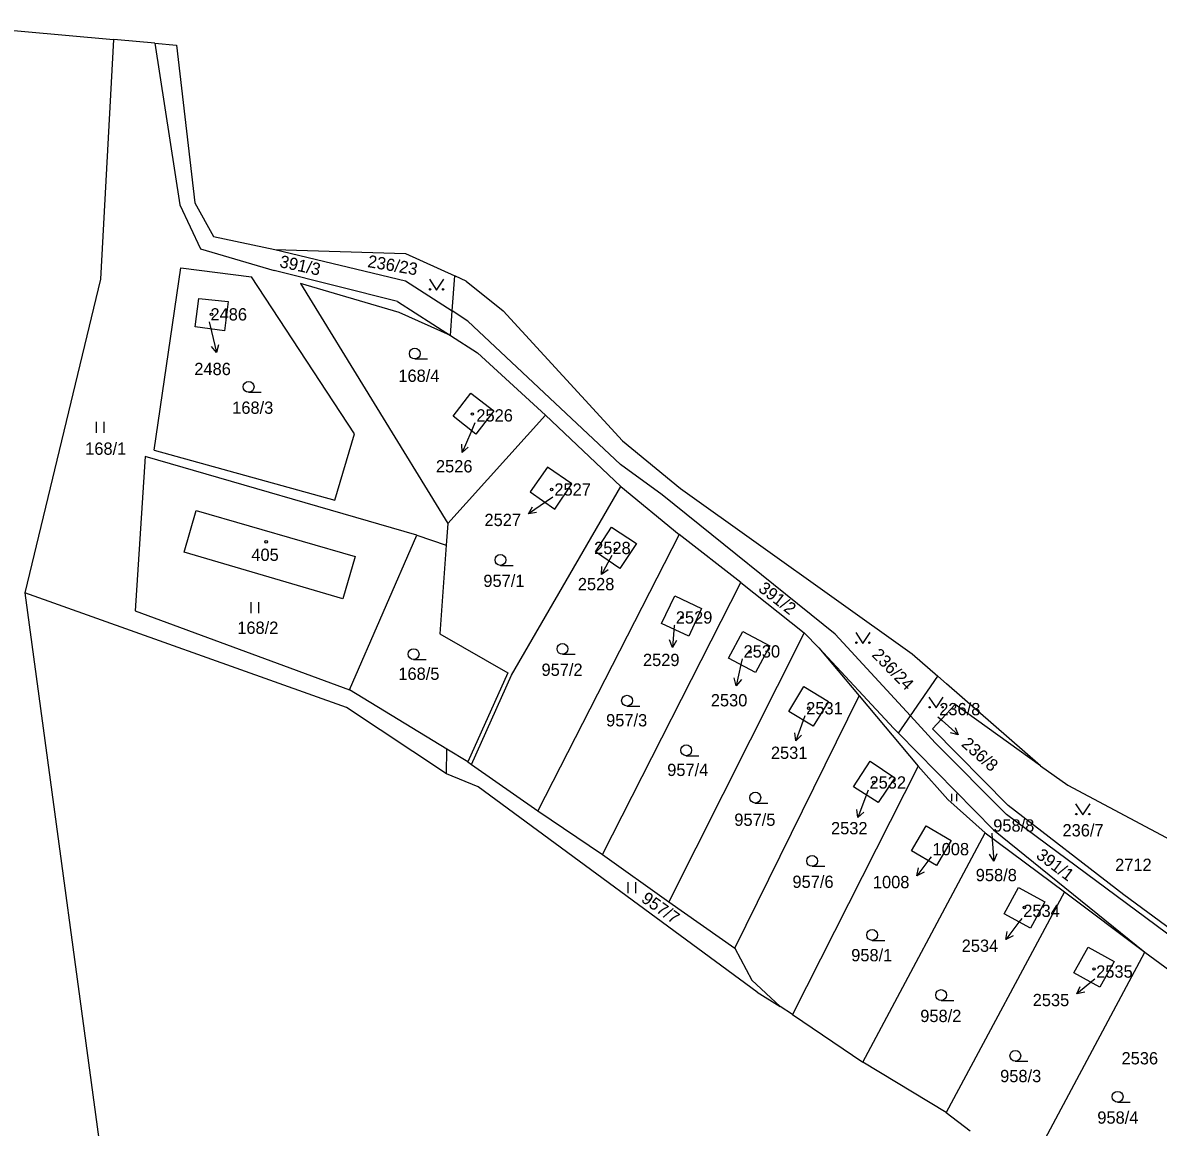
# Model space of a CAD drawing. Extents: x -735249 to -729401, y -1124843 to -1121828.
# Drawn here: x -733523 to -733365.8, y -1123021.3 to -1122868.4 of the extents above; entities that cross this region are included whole.
import ezdxf

# ---------------------------------------------------------------- set-up
doc = ezdxf.new("R2010")
doc.units = 0
for name, color, linetype in [('Vrstva 1', 7, 'Continuous'), ('Vrstva 13', 7, 'Continuous'), ('Vrstva 16', 7, 'Continuous'), ('Vrstva 18', 7, 'Continuous'), ('Vrstva 19', 7, 'Continuous'), ('Vrstva 25', 7, 'Continuous')]:
    doc.layers.add(name, color=color, linetype=linetype)

msp = doc.modelspace()

# ---------------------------------------------------------------- linework, layer by layer
at = {"layer": 'Vrstva 1'}
for points in [[(-733510.46, -1122870.71), (-733512.23, -1122903.9)], [(-733504.75, -1122871.22), (-733501.26, -1122893.59)], [(-733501.26, -1122893.59), (-733498.43, -1122899.71)], [(-733498.43, -1122899.71), (-733488.19, -1122902.71)], [(-733488.12, -1122899.8), (-733470.01, -1122904.14)], [(-733504.8, -1122927.57), (-733501.14, -1122902.33)], [(-733501.14, -1122902.33), (-733491.34, -1122903.6)], [(-733512.23, -1122903.9), (-733522.71, -1122947.34)], [(-733477.09, -1122925.3), (-733491.34, -1122903.6)], [(-733471.12, -1122907), (-733488.19, -1122902.71)], [(-733463.56, -1122908.3), (-733463.19, -1122903.45)], [(-733470.91, -1122908.51), (-733484.57, -1122904.48)], [(-733484.57, -1122904.48), (-733464.18, -1122937.74)], [(-733470.01, -1122904.14), (-733463.56, -1122908.3)], [(-733499.16, -1122910.52), (-733498.62, -1122906.56)], [(-733498.62, -1122906.56), (-733494.59, -1122906.98)], [(-733494.59, -1122906.98), (-733495.07, -1122911.07)], [(-733471.12, -1122907), (-733463.81, -1122911.68)], [(-733463.81, -1122911.68), (-733470.91, -1122908.51)], [(-733463.81, -1122911.68), (-733463.56, -1122908.3)], [(-733461.38, -1122909.71), (-733463.56, -1122908.3)], [(-733440.26, -1122929.56), (-733461.38, -1122909.71)], [(-733495.07, -1122911.07), (-733499.16, -1122910.52)], [(-733463.81, -1122911.68), (-733460.07, -1122914.08)], [(-733460.07, -1122914.08), (-733450.63, -1122922.74)], [(-733463.44, -1122922.86), (-733460.99, -1122919.66)], [(-733460.99, -1122919.66), (-733457.8, -1122922.11)], [(-733450.63, -1122922.74), (-733464.18, -1122937.74)], [(-733460.28, -1122925.34), (-733463.44, -1122922.86)], [(-733457.8, -1122922.11), (-733460.28, -1122925.34)], [(-733450.63, -1122922.74), (-733440.21, -1122932.59)], [(-733479.81, -1122934.5), (-733477.09, -1122925.3)], [(-733504.8, -1122927.57), (-733479.81, -1122934.5)], [(-733506.09, -1122928.46), (-733507.43, -1122949.83)], [(-733468.45, -1122939.34), (-733506.09, -1122928.46)], [(-733450.37, -1122929.91), (-733452.78, -1122933.36)], [(-733447.02, -1122932.22), (-733450.37, -1122929.91)], [(-733434.5, -1122933.77), (-733440.26, -1122929.56)], [(-733449.35, -1122935.76), (-733447.02, -1122932.22)], [(-733455.36, -1122958.7), (-733440.21, -1122932.59)], [(-733452.78, -1122933.36), (-733449.35, -1122935.76)], [(-733440.21, -1122932.59), (-733432.16, -1122939.23)], [(-733410.54, -1122953.06), (-733434.5, -1122933.77)], [(-733500.68, -1122941.68), (-733499.02, -1122935.93)], [(-733499.02, -1122935.93), (-733477.02, -1122942.27)], [(-733464.18, -1122937.74), (-733464.4, -1122940.73)], [(-733443.71, -1122941.64), (-733441.5, -1122938.23)], [(-733441.5, -1122938.23), (-733438.06, -1122940.51)], [(-733477.76, -1122960.76), (-733468.45, -1122939.34)], [(-733468.45, -1122939.34), (-733464.4, -1122940.73)], [(-733432.16, -1122939.23), (-733451.7, -1122977.5)], [(-733423.59, -1122945.87), (-733432.16, -1122939.23)], [(-733478.7, -1122948.17), (-733500.68, -1122941.68)], [(-733464.4, -1122940.73), (-733465.27, -1122953.01)], [(-733440.34, -1122943.95), (-733443.71, -1122941.64)], [(-733438.06, -1122940.51), (-733440.34, -1122943.95)], [(-733477.02, -1122942.27), (-733478.7, -1122948.17)], [(-733442.74, -1122983.56), (-733423.59, -1122945.87)], [(-733423.59, -1122945.87), (-733414.83, -1122952.84)], [(-733478.19, -1122963.19), (-733522.71, -1122947.34)], [(-733522.71, -1122947.34), (-733510.77, -1123035.57)], [(-733434.6, -1122951.56), (-733432.74, -1122947.75)], [(-733432.74, -1122947.75), (-733429.04, -1122949.5)], [(-733429.04, -1122949.5), (-733430.83, -1122953.3)], [(-733507.43, -1122949.83), (-733477.76, -1122960.76)], [(-733430.83, -1122953.3), (-733434.6, -1122951.56)], [(-733414.83, -1122952.84), (-733433.57, -1122990.08)], [(-733425.3, -1122956.36), (-733423.31, -1122952.66)], [(-733423.31, -1122952.66), (-733419.6, -1122954.66)], [(-733414.83, -1122952.84), (-733412.82, -1122954.93)], [(-733465.27, -1122953.01), (-733455.87, -1122958.4)], [(-733410.54, -1122953.06), (-733400.13, -1122964.36)], [(-733419.6, -1122954.66), (-733421.59, -1122958.36)], [(-733412.82, -1122954.93), (-733407.21, -1122961.58)], [(-733412.82, -1122954.93), (-733402.42, -1122966.11)], [(-733421.59, -1122958.36), (-733425.3, -1122956.36)], [(-733455.87, -1122958.4), (-733461.4, -1122970.73)], [(-733460.91, -1122971.07), (-733455.36, -1122958.7)], [(-733400.13, -1122964.36), (-733396.33, -1122958.88)], [(-733416.95, -1122963.76), (-733414.89, -1122960.29)], [(-733414.89, -1122960.29), (-733411.48, -1122962.38)], [(-733464.31, -1122968.96), (-733477.76, -1122960.76)], [(-733424.45, -1122996.52), (-733407.21, -1122961.58)], [(-733407.21, -1122961.58), (-733399.06, -1122971.3)], [(-733464.34, -1122972.38), (-733478.19, -1122963.19)], [(-733413.58, -1122965.79), (-733416.95, -1122963.76)], [(-733411.48, -1122962.38), (-733413.58, -1122965.79)], [(-733393.93, -1122962.79), (-733397.07, -1122966.15)], [(-733382.12, -1122971.25), (-733393.93, -1122962.79)], [(-733401.79, -1122966.75), (-733400.13, -1122964.36)], [(-733396.69, -1122968.1), (-733400.13, -1122964.36)], [(-733402.42, -1122966.11), (-733401.79, -1122966.75)], [(-733388.62, -1122980.15), (-733401.79, -1122966.75)], [(-733397.07, -1122966.15), (-733386.6, -1122976.76)], [(-733386.85, -1122978.01), (-733396.69, -1122968.1)], [(-733464.34, -1122972.38), (-733464.31, -1122968.96)], [(-733461.4, -1122970.73), (-733464.31, -1122968.96)], [(-733461.4, -1122970.73), (-733460.91, -1122971.07)], [(-733460.91, -1122971.07), (-733451.7, -1122977.5)], [(-733399.06, -1122971.3), (-733416.45, -1123005.71)], [(-733408.02, -1122974.16), (-733405.72, -1122970.62)], [(-733405.72, -1122970.62), (-733402.31, -1122972.92)], [(-733399.06, -1122971.3), (-733394.95, -1122975.94)], [(-733459.98, -1122974.19), (-733464.34, -1122972.38)], [(-733402.31, -1122972.92), (-733404.62, -1122976.34)], [(-733421.35, -1123002.59), (-733459.98, -1122974.19)], [(-733404.62, -1122976.34), (-733408.02, -1122974.16)], [(-733394.95, -1122975.94), (-733389.8, -1122980.54)], [(-733451.7, -1122977.5), (-733442.74, -1122983.56)], [(-733350.92, -1123004.63), (-733386.85, -1122978.01)], [(-733370.57, -1122989.13), (-733386.6, -1122976.76)], [(-733399.99, -1122983.03), (-733397.96, -1122979.57)], [(-733397.96, -1122979.57), (-733394.51, -1122981.61)], [(-733406.7, -1123012.27), (-733389.8, -1122980.54)], [(-733389.8, -1122980.54), (-733378.82, -1122988.69)], [(-733388.62, -1122980.15), (-733367.66, -1122997.06)], [(-733394.51, -1122981.61), (-733396.54, -1122985.06)], [(-733442.74, -1122983.56), (-733433.57, -1122990.08)], [(-733396.54, -1122985.06), (-733399.99, -1122983.03)], [(-733378.82, -1122988.69), (-733395.2, -1123019.26)], [(-733387.16, -1122991.76), (-733385.17, -1122988.11)], [(-733385.17, -1122988.11), (-733381.52, -1122990.1)], [(-733378.82, -1122988.69), (-733367.66, -1122997.06)], [(-733433.57, -1122990.08), (-733424.45, -1122996.52)], [(-733381.52, -1122990.1), (-733383.51, -1122993.75)], [(-733359.73, -1122997.09), (-733370.57, -1122989.13)], [(-733383.51, -1122993.75), (-733387.16, -1122991.76)], [(-733424.45, -1122996.52), (-733422.1, -1123000.92)], [(-733377.51, -1122999.94), (-733375.52, -1122996.35)], [(-733375.52, -1122996.35), (-733371.93, -1122998.35)], [(-733382.89, -1123025.56), (-733367.66, -1122997.06)], [(-733371.93, -1122998.35), (-733373.92, -1123001.93)], [(-733367.66, -1122997.06), (-733355.21, -1123006.21)], [(-733373.92, -1123001.93), (-733377.51, -1122999.94)], [(-733422.1, -1123000.92), (-733418.15, -1123004.57)], [(-733421.35, -1123002.59), (-733418.15, -1123004.57)], [(-733416.45, -1123005.71), (-733418.15, -1123004.57)], [(-733416.45, -1123005.71), (-733406.7, -1123012.27)], [(-733395.2, -1123019.26), (-733406.7, -1123012.27)], [(-733395.2, -1123019.26), (-733391.84, -1123021.78)]]:
    msp.add_lwpolyline(points, dxfattribs=at)
at = {"layer": 'Vrstva 13'}
for points in [[(-733536.08, -1122868.4), (-733510.46, -1122870.71)], [(-733509.88, -1122870.76), (-733510.46, -1122870.71)], [(-733504.75, -1122871.22), (-733509.88, -1122870.76)], [(-733504.75, -1122871.22), (-733501.73, -1122871.49)], [(-733501.73, -1122871.49), (-733499.19, -1122893.33)], [(-733499.19, -1122893.33), (-733496.62, -1122897.98)], [(-733496.62, -1122897.98), (-733488.12, -1122899.8)], [(-733488.12, -1122899.8), (-733470.02, -1122900.36)], [(-733470.02, -1122900.36), (-733463.19, -1122903.45)], [(-733463.19, -1122903.45), (-733463.12, -1122903.48)], [(-733461.62, -1122904.16), (-733463.12, -1122903.48)], [(-733461.62, -1122904.16), (-733456.49, -1122908.3)], [(-733439.97, -1122926.27), (-733456.49, -1122908.3)], [(-733439.97, -1122926.27), (-733431.98, -1122932.86)], [(-733431.98, -1122932.86), (-733399.89, -1122955.78)], [(-733399.89, -1122955.78), (-733396.33, -1122958.88)], [(-733395.16, -1122959.9), (-733396.33, -1122958.88)], [(-733382.12, -1122971.25), (-733395.16, -1122959.9)], [(-733382.12, -1122971.25), (-733378.34, -1122973.96)], [(-733378.34, -1122973.96), (-733361.18, -1122983.08)]]:
    msp.add_lwpolyline(points, dxfattribs=at)
at = {"layer": 'Vrstva 16'}
for points in [[(-733497.23, -1122909.82), (-733496.9, -1122911.16)], [(-733460.42, -1122923.81), (-733460.99, -1122925.13)], [(-733449.62, -1122934.07), (-733450.52, -1122934.68)], [(-733441.46, -1122942.16), (-733441.47, -1122942.16)], [(-733432.81, -1122951.78), (-733432.82, -1122951.89)], [(-733423.43, -1122956.48), (-733423.6, -1122957.26)], [(-733414.76, -1122964.35), (-733414.99, -1122964.99)], [(-733396.34, -1122964.47), (-733395.76, -1122964.99)], [(-733406, -1122974.62), (-733406.37, -1122975.62)], [(-733388.87, -1122980.58), (-733388.81, -1122981.49)], [(-733397.27, -1122983.85), (-733397.45, -1122984.09)], [(-733384.71, -1122992.39), (-733385.12, -1122992.93)], [(-733374.62, -1123000.8), (-733374.78, -1123000.93)]]:
    msp.add_lwpolyline(points, dxfattribs=at)
at = {"layer": 'Vrstva 25'}
for points in [[(-733466.73, -1122903.91), (-733465.73, -1122905.41), (-733464.73, -1122903.91)], [(-733496.9, -1122911.16), (-733496.175, -1122914.07)], [(-733495.932, -1122912.979), (-733496.175, -1122914.07), (-733496.901, -1122913.221)], [(-733468.74, -1122914.95), (-733466.99, -1122914.95)], [(-733491.75, -1122919.56), (-733490, -1122919.56)], [(-733512.787, -1122925.165), (-733512.787, -1122923.665)], [(-733511.753, -1122925.165), (-733511.753, -1122923.665)], [(-733460.99, -1122925.13), (-733462.191, -1122927.879)], [(-733461.332, -1122927.162), (-733462.191, -1122927.879), (-733462.248, -1122926.762)], [(-733450.52, -1122934.68), (-733452.995, -1122936.374)], [(-733451.887, -1122936.222), (-733452.995, -1122936.374), (-733452.452, -1122935.397)], [(-733441.47, -1122942.16), (-733442.91, -1122944.791)], [(-733456.89, -1122943.52), (-733455.14, -1122943.52)], [(-733441.991, -1122944.154), (-733442.91, -1122944.791), (-733442.869, -1122943.674)], [(-733491.377, -1122950.125), (-733491.377, -1122948.625)], [(-733490.343, -1122950.125), (-733490.343, -1122948.625)], [(-733432.82, -1122951.89), (-733433.081, -1122954.878)], [(-733407.71, -1122952.82), (-733406.71, -1122954.32), (-733405.71, -1122952.82)], [(-733432.497, -1122953.925), (-733433.081, -1122954.878), (-733433.492, -1122953.838)], [(-733448.3, -1122955.83), (-733446.55, -1122955.83)], [(-733468.91, -1122956.56), (-733467.16, -1122956.56)], [(-733423.6, -1122957.26), (-733424.233, -1122960.192)], [(-733423.534, -1122959.32), (-733424.233, -1122960.192), (-733424.511, -1122959.109)], [(-733397.59, -1122961.76), (-733396.59, -1122963.26), (-733395.59, -1122961.76)], [(-733439.36, -1122963), (-733437.61, -1122963)], [(-733414.99, -1122964.99), (-733416.006, -1122967.812)], [(-733395.76, -1122964.99), (-733393.524, -1122966.989)], [(-733415.197, -1122967.041), (-733416.006, -1122967.812), (-733416.137, -1122966.702)], [(-733393.936, -1122965.95), (-733393.524, -1122966.989), (-733394.603, -1122966.695)], [(-733431.17, -1122969.87), (-733429.42, -1122969.87)], [(-733421.61, -1122976.42), (-733419.86, -1122976.42)], [(-733406.37, -1122975.62), (-733407.415, -1122978.431)], [(-733394.416, -1122976.152), (-733394.416, -1122975.147)], [(-733393.723, -1122976.152), (-733393.723, -1122975.147)], [(-733406.598, -1122977.668), (-733407.415, -1122978.431), (-733407.535, -1122977.32)], [(-733377.26, -1122976.55), (-733376.26, -1122978.05), (-733375.26, -1122976.55)], [(-733388.81, -1122981.49), (-733388.606, -1122984.483)], [(-733397.45, -1122984.09), (-733399.226, -1122986.507)], [(-733388.176, -1122983.451), (-733388.606, -1122984.483), (-733389.172, -1122983.519)], [(-733413.74, -1122985.18), (-733411.99, -1122985.18)], [(-733398.231, -1122985.997), (-733399.226, -1122986.507), (-733399.036, -1122985.405)], [(-733439.197, -1122988.875), (-733439.197, -1122987.375)], [(-733438.163, -1122988.875), (-733438.163, -1122987.375)], [(-733385.12, -1122992.93), (-733386.933, -1122995.319)], [(-733385.93, -1122994.825), (-733386.933, -1122995.319), (-733386.727, -1122994.22)], [(-733405.43, -1122995.43), (-733403.68, -1122995.43)], [(-733374.78, -1123000.93), (-733377.098, -1123002.834)], [(-733376.008, -1123002.585), (-733377.098, -1123002.834), (-733376.642, -1123001.813)], [(-733395.88, -1123003.75), (-733394.13, -1123003.75)], [(-733385.61, -1123012.16), (-733383.86, -1123012.16)], [(-733371.45, -1123017.83), (-733369.7, -1123017.83)]]:
    msp.add_lwpolyline(points, dxfattribs=at)
for centre, radius in [((-733466.63, -1122905.31), 0.1), ((-733464.83, -1122905.31), 0.1), ((-733496.88, -1122908.76), 0.175), ((-733468.74, -1122914.2), 0.75), ((-733491.75, -1122918.81), 0.75), ((-733460.77, -1122922.57), 0.175), ((-733449.8, -1122933.01), 0.175), ((-733489.31, -1122940.27), 0.175), ((-733440.95, -1122941.33), 0.175), ((-733456.89, -1122942.77), 0.75), ((-733431.75, -1122950.72), 0.175), ((-733448.3, -1122955.08), 0.75), ((-733407.61, -1122954.22), 0.1), ((-733405.81, -1122954.22), 0.1), ((-733468.91, -1122955.81), 0.75), ((-733422.37, -1122955.5), 0.175), ((-733439.36, -1122962.25), 0.75), ((-733414.22, -1122963.29), 0.175), ((-733397.49, -1122963.16), 0.1), ((-733395.69, -1122963.16), 0.1), ((-733431.17, -1122969.12), 0.75), ((-733405.2, -1122973.56), 0.175), ((-733421.61, -1122975.67), 0.75), ((-733377.16, -1122977.95), 0.1), ((-733375.36, -1122977.95), 0.1), ((-733413.74, -1122984.43), 0.75), ((-733384.36, -1122990.89), 0.175), ((-733405.43, -1122994.68), 0.75), ((-733374.71, -1122999.39), 0.175), ((-733395.88, -1123003), 0.75), ((-733385.61, -1123011.41), 0.75), ((-733371.45, -1123017.08), 0.75)]:
    msp.add_circle(centre, radius, dxfattribs=at)

# ---------------------------------------------------------------- texts
at = {"layer": 'Vrstva 16'}
for s, p in [('2486', (-733499.266, -1122917.18)), ('2526', (-733465.816, -1122930.65)), ('2527', (-733459.096, -1122938.08)), ('2528', (-733446.173, -1122946.96)), ('2529', (-733437.156, -1122957.46)), ('2530', (-733427.766, -1122963.04)), ('2531', (-733419.446, -1122970.31)), ('2532', (-733411.126, -1122980.75)), ('2712', (-733371.796, -1122985.82)), ('958/8', (-733391.086, -1122987.24)), ('1008', (-733405.326, -1122988.21)), ('2534', (-733393.036, -1122997.02)), ('2535', (-733383.206, -1123004.54)), ('2536', (-733370.906, -1123012.6))]:
    msp.add_text(s, height=1.7, dxfattribs=at).set_placement(p)
msp.add_text('236/8', height=1.7, rotation=318.50253, dxfattribs=at).set_placement((-733393.196, -1122968.415))
at = {"layer": 'Vrstva 18'}
for s, rotation, p in [('391/3', 347.80277, (-733487.563, -1122902.217)), ('236/23', 350.40279, (-733475.37, -1122902.217)), ('391/2', 322.20256, (-733421.31, -1122946.985)), ('236/24', 314.4025, (-733405.588, -1122956.002)), ('391/1', 323.20257, (-733382.861, -1122983.93)), ('957/7', 324.80258, (-733437.522, -1122989.982))]:
    msp.add_text(s, height=1.7, rotation=rotation, dxfattribs=at).set_placement(p)
for s, p in [('168/4', (-733471.02, -1122918.12)), ('168/3', (-733494.02, -1122922.54)), ('168/1', (-733514.37, -1122928.21)), ('957/1', (-733459.25, -1122946.51)), ('168/2', (-733493.32, -1122953)), ('168/5', (-733471.02, -1122959.37)), ('957/2', (-733451.2, -1122958.82)), ('236/8', (-733396.14, -1122964.27)), ('957/3', (-733442.26, -1122965.81)), ('957/4', (-733433.8, -1122972.68)), ('957/5', (-733424.51, -1122979.58)), ('958/8', (-733388.67, -1122980.38)), ('236/7', (-733379.08, -1122981.04)), ('1008', (-733397.07, -1122983.65)), ('957/6', (-733416.46, -1122988.17)), ('958/1', (-733408.33, -1122998.33)), ('958/2', (-733398.77, -1123006.74)), ('958/3', (-733387.71, -1123015.06)), ('958/4', (-733374.26, -1123020.81))]:
    msp.add_text(s, height=1.7, dxfattribs=at).set_placement(p)
at = {"layer": 'Vrstva 19'}
for s, p in [('2486', (-733497.03, -1122909.62)), ('2526', (-733460.22, -1122923.61)), ('2527', (-733449.42, -1122933.87)), ('2528', (-733443.913, -1122941.96)), ('405', (-733491.37, -1122942.9)), ('2529', (-733432.61, -1122951.58)), ('2530', (-733423.23, -1122956.28)), ('2531', (-733414.56, -1122964.15)), ('2532', (-733405.8, -1122974.42)), ('2534', (-733384.51, -1122992.19)), ('2535', (-733374.42, -1123000.6))]:
    msp.add_text(s, height=1.7, dxfattribs=at).set_placement(p)

doc.saveas('drawing.dxf')
